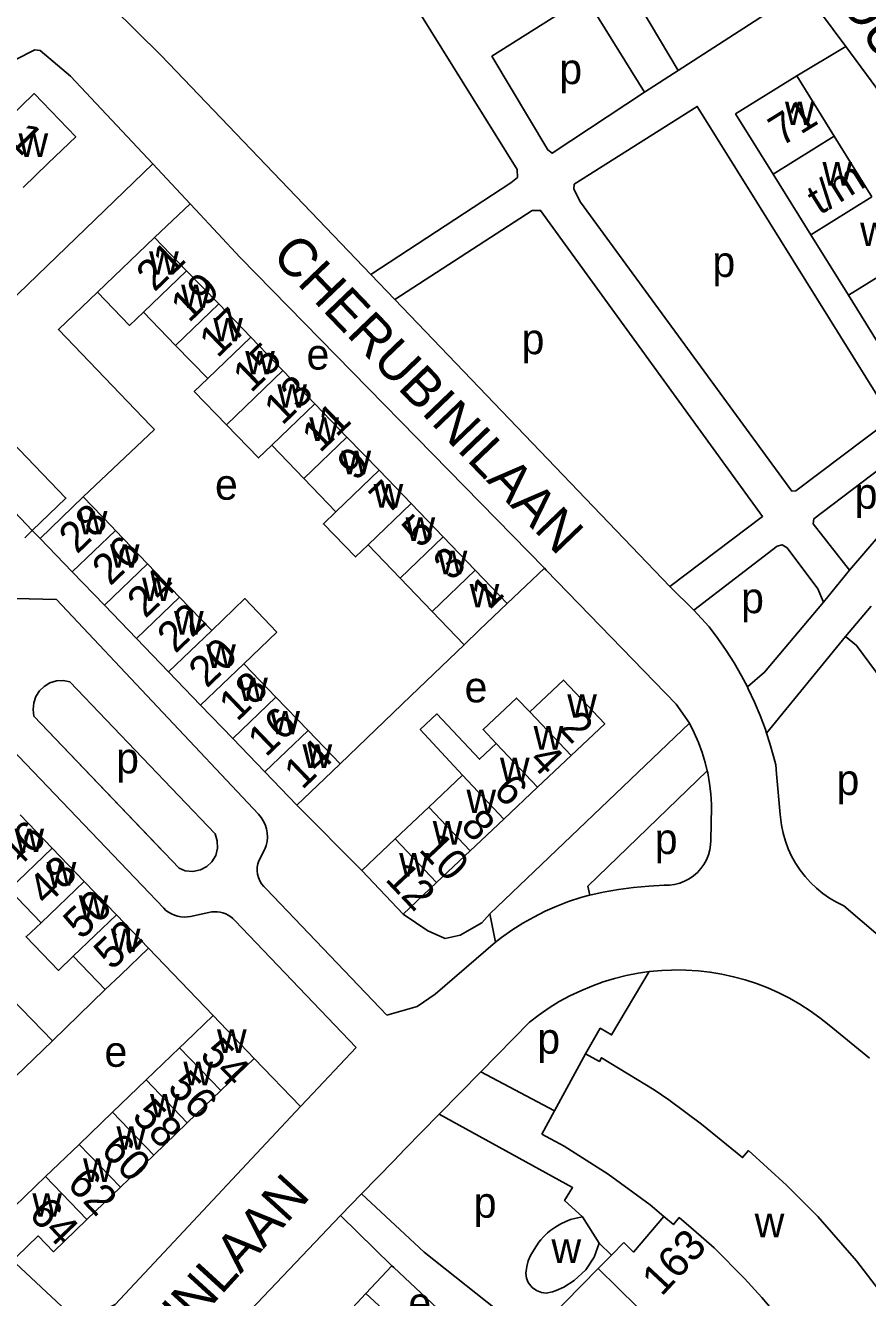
# Model space of a CAD drawing. Extents: x 159045 to 160918, y 380454 to 382516.
# Drawn here: x 159569.2 to 159679, y 382048.4 to 382214.4 of the extents above; entities that cross this region are included whole.
import ezdxf

# ---------------------------------------------------------------- set-up
doc = ezdxf.new("R2010")
doc.units = 0
for name, color, linetype in [('BLT_Basislijn', 7, 'Continuous'), ('BLT_Bebouwing', 7, 'Continuous'), ('BLT_Centroide', 7, 'Continuous'), ('BLT_Huisnummer', 7, 'Continuous'), ('BLT_Huisnummer_ tussenligend', 7, 'Continuous'), ('BLT_Huisnummer_reeks', 7, 'Continuous'), ('BLT_Onderdoorgang_en_onderverdeling', 7, 'Continuous'), ('BLT_Onderverdeling_panden', 7, 'Continuous'), ('BLT_Straatnaam', 7, 'Continuous')]:
    doc.layers.add(name, color=color, linetype=linetype)

msp = doc.modelspace()

# ---------------------------------------------------------------- linework, layer by layer
at = {"layer": 'BLT_Basislijn'}
for p, q in [((159670.55, 382219.26), (159676.15, 382211.66)), ((159676.15, 382211.66), (159669.76, 382207.83)), ((159676.15, 382211.66), (159698.24, 382181.63)), ((159654.28, 382208.55), (159649.9, 382205.71)), ((159586.02, 382186.75), (159590.66, 382191.12)), ((159614.21, 382181.93), (159617.37, 382178.66)), ((159653.23, 382141.23), (159617.37, 382178.66)), ((159576.73, 382152.89), (159586, 382161.7)), ((159676.66, 382143.33), (159690.44, 382159.51)), ((159569.11, 382147.54), (159570.08, 382148.52)), ((159570.08, 382148.52), (159571.1, 382147.47)), ((159636.86, 382143.6), (159632, 382139.01)), ((159673.26, 382139.16), (159676.66, 382143.33)), ((159656.34, 382138.12), (159653.23, 382141.23)), ((159566.09, 382139.67), (159573.25, 382139.51)), ((159599.57, 382111.5), (159573.25, 382139.51)), ((159656.34, 382138.12), (159658.33, 382135.96)), ((159676.12, 382134.68), (159679.48, 382138.63)), ((159676.12, 382134.68), (159665.83, 382122.08)), ((159619.44, 382126.93), (159626.4, 382133.61)), ((159587.21, 382099.23), (159559.51, 382128.24)), ((159593.92, 382108.92), (159574.95, 382128.78)), ((159610.21, 382118.07), (159619.44, 382126.93)), ((159586.98, 382106.8), (159570.27, 382124.3)), ((159570.29, 382124.31), (159589.23, 382104.45)), ((159629.74, 382098.49), (159655.77, 382123.36)), ((159642.53, 382102.12), (159658.09, 382117.14)), ((159613.03, 382104.15), (159604.59, 382112.66)), ((159658.66, 382112.48), (159658.54, 382108.07)), ((159600.42, 382106.93), (159599.63, 382105.42)), ((159600.56, 382101.78), (159616.32, 382085.27)), ((159642.53, 382102.12), (159642.79, 382100.93)), ((159698.06, 382080.56), (159675.89, 382099.55)), ((159593.47, 382098.75), (159590.71, 382098.16)), ((159630.48, 382094.82), (159629.74, 382098.49)), ((159596.49, 382097.61), (159612.31, 382081.04)), ((159593.65, 382085.24), (159585.22, 382094.02)), ((159579.6, 382088.61), (159572.69, 382081.95)), ((159674.47, 382083.57), (159679.24, 382079.65)), ((159572.69, 382081.95), (159563.39, 382072.97)), ((159599.03, 382079.64), (159605.07, 382073.38)), ((159638.18, 382072.78), (159628.58, 382077.89)), ((159617.21, 382066.29), (159613, 382061.95)), ((159610.27, 382059.15), (159613, 382061.95)), ((159613, 382061.95), (159621.19, 382054.35)), ((159610.27, 382059.15), (159616.98, 382052.57)), ((159644.01, 382055.51), (159645.61, 382053.96)), ((159621.19, 382054.35), (159635.12, 382043.31)), ((159616.98, 382052.57), (159613.56, 382048.97))]:
    msp.add_line(p, q, dxfattribs=at)
for points in [[(159614.21, 382181.93), (159632.48, 382193.89), (159633.34, 382194.59), (159633.29, 382195.61), (159600.76, 382247.99), (159599.33, 382250.06), (159596.85, 382251.87), (159595.91, 382251.46), (159572.16, 382222.25)], [(159653.46, 382222.55), (159648.21, 382218.79), (159654.28, 382208.55)], [(159614.21, 382181.93), (159586.86, 382210.51), (159580.46, 382216.85), (159577.92, 382218.91), (159575.98, 382219.93), (159571.12, 382220.96)], [(159642.21, 382218.14), (159630.02, 382210.4), (159637.32, 382198.18), (159637.87, 382197.74), (159649.9, 382205.71)], [(159649.9, 382205.71), (159642.21, 382218.14)], [(159654.28, 382208.55), (159666.89, 382216.66)], [(159585.78, 382196.34), (159575.05, 382207.8), (159571.1, 382211.15), (159570.39, 382211.21), (159567.84, 382209.92), (159565.93, 382208.33), (159538.58, 382182.17), (159538.07, 382181.68)], [(159664.54, 382191.37), (159656.8, 382203.85), (159640.74, 382193.7), (159640.7, 382193.06), (159641.57, 382191.37), (159669.14, 382153.63), (159669.66, 382153.69), (159681.81, 382162.85), (159681.86, 382163.55), (159664.54, 382191.37)], [(159559.18, 382168.61), (159558.13, 382169.71), (159585.78, 382196.34)], [(159590.66, 382191.12), (159585.78, 382196.34)], [(159636.86, 382143.6), (159597.17, 382184.13), (159591.34, 382190.39), (159590.66, 382191.12)], [(159653.23, 382141.23), (159665.32, 382150.35), (159636.35, 382190.27), (159635.27, 382190.27), (159617.37, 382178.66)], [(159578.6, 382179.61), (159573.49, 382174.72), (159585.52, 382162.19), (159586, 382161.7)], [(159676.66, 382143.33), (159671.9, 382149.39), (159672, 382150.04), (159686.94, 382161.4), (159687.94, 382161.89), (159690.44, 382159.51)], [(159656.34, 382138.12), (159667.22, 382146.47), (159667.86, 382146.65), (159668.5, 382146.27), (159672.52, 382140.9), (159673.26, 382139.16)], [(159636.86, 382143.6), (159637.1, 382143.34), (159654.03, 382125.86), (159655.77, 382123.36)], [(159673.26, 382139.16), (159665.56, 382130.03), (159663.33, 382128.1)], [(159658.33, 382135.96), (159659.49, 382134.43), (159660.58, 382132.85), (159661.61, 382131.23), (159662.56, 382129.57), (159663.33, 382128.1)], [(159676.12, 382134.68), (159677.56, 382133.52), (159680.9, 382128.99), (159707.34, 382092.65), (159709.05, 382089.93), (159709.05, 382089.6), (159708.11, 382088.75), (159698.06, 382080.56)], [(159574.95, 382128.78), (159574.12, 382128.93), (159573.23, 382128.88), (159572.38, 382128.62), (159571.64, 382128.18), (159571.03, 382127.59), (159570.55, 382126.87), (159570.26, 382126.03), (159570.17, 382125.15), (159570.29, 382124.31)], [(159663.33, 382128.1), (159663.45, 382127.86), (159664.27, 382126.13), (159665.01, 382124.36), (159665.68, 382122.56), (159665.83, 382122.08)], [(159655.77, 382123.36), (159656.4, 382122.13), (159656.95, 382120.86), (159657.43, 382119.56), (159657.83, 382118.23), (159658.09, 382117.14)], [(159665.83, 382122.08), (159666.27, 382120.73), (159666.79, 382118.89), (159667.02, 382117.94)], [(159537.79, 382117.98), (159538.06, 382117.7), (159572.69, 382081.95)], [(159667.6, 382111.44), (159667.14, 382116.75), (159667.02, 382117.94)], [(159658.09, 382117.14), (159658.15, 382116.89), (159658.4, 382115.52), (159658.56, 382114.15), (159658.65, 382112.77), (159658.66, 382112.48)], [(159599.57, 382111.5), (159599.91, 382111.09), (159600.2, 382110.64), (159600.44, 382110.14), (159600.61, 382109.61), (159600.71, 382109.06), (159600.74, 382108.5), (159600.7, 382107.95), (159600.59, 382107.43), (159600.42, 382106.93)], [(159675.89, 382099.55), (159674.94, 382100.02), (159674.02, 382100.56), (159673.15, 382101.17), (159672.33, 382101.85), (159671.56, 382102.58), (159670.85, 382103.37), (159670.2, 382104.21), (159669.62, 382105.1), (159669.1, 382106.03), (159668.65, 382107), (159668.28, 382107.99), (159667.99, 382109.01), (159667.77, 382110.05), (159667.63, 382111.11), (159667.6, 382111.44)], [(159593.92, 382108.92), (159594.2, 382108.04), (159594.24, 382107.07), (159593.99, 382106.12), (159593.5, 382105.3), (159592.84, 382104.68), (159591.99, 382104.23), (159591.03, 382104.04), (159590.02, 382104.1), (159589.23, 382104.45)], [(159652.49, 382102.24), (159653.17, 382102.25), (159653.84, 382102.34), (159654.5, 382102.5), (159655.14, 382102.75), (159655.74, 382103.06), (159656.3, 382103.45), (159656.81, 382103.9), (159657.27, 382104.4), (159657.66, 382104.95), (159657.99, 382105.55), (159658.24, 382106.18), (159658.42, 382106.84), (159658.52, 382107.51), (159658.54, 382108.07)], [(159599.63, 382105.42), (159599.5, 382105.02), (159599.42, 382104.58), (159599.4, 382104.13), (159599.45, 382103.67), (159599.57, 382103.23), (159599.74, 382102.8), (159599.97, 382102.41), (159600.25, 382102.07), (159600.56, 382101.78)], [(159652.49, 382102.24), (159650.48, 382102.13), (159648.49, 382101.93), (159646.5, 382101.66), (159644.53, 382101.31), (159642.79, 382100.93)], [(159641.59, 382100.64), (159640.01, 382100.11), (159638.47, 382099.51), (159636.95, 382098.83), (159635.47, 382098.08), (159634.03, 382097.27), (159632.63, 382096.38), (159631.27, 382095.43), (159630.48, 382094.82)], [(159642.79, 382100.93), (159642.57, 382100.88), (159641.59, 382100.64)], [(159587.21, 382099.23), (159587.51, 382098.95), (159587.85, 382098.7), (159588.22, 382098.48), (159588.62, 382098.31), (159589.03, 382098.18), (159589.45, 382098.1), (159589.88, 382098.07), (159590.3, 382098.09), (159590.71, 382098.16)], [(159593.47, 382098.75), (159593.83, 382098.78), (159594.2, 382098.76), (159594.57, 382098.71), (159594.94, 382098.61), (159595.3, 382098.48), (159595.63, 382098.31), (159595.95, 382098.1), (159596.24, 382097.87), (159596.49, 382097.61)], [(159629.74, 382098.49), (159628.71, 382097.32), (159625.88, 382095.73), (159623.92, 382095.29), (159621.67, 382096.29), (159618.42, 382098.45)], [(159630.48, 382094.82), (159622.61, 382088.03), (159620.25, 382086.42), (159616.32, 382085.27)], [(159650.53, 382090.96), (159652.19, 382091.11), (159653.44, 382091.16)], [(159653.44, 382091.16), (159653.75, 382091.18), (159655.32, 382091.16), (159656.89, 382091.06), (159658.45, 382090.89), (159659.99, 382090.63), (159661.52, 382090.3), (159663.04, 382089.89), (159664.53, 382089.4), (159665.99, 382088.83), (159667.42, 382088.2), (159668.82, 382087.49), (159670.18, 382086.71), (159671.5, 382085.86), (159672.78, 382084.94), (159674, 382083.97), (159674.47, 382083.57)], [(159634.92, 382084.38), (159636.17, 382085.33), (159637.46, 382086.22), (159638.8, 382087.04), (159640.18, 382087.79), (159641.59, 382088.47), (159643.04, 382089.08), (159644.51, 382089.61), (159646.01, 382090.07), (159647.53, 382090.45), (159649.07, 382090.75), (159650.53, 382090.96)], [(159642.23, 382080.24), (159644.15, 382083.57), (159645.62, 382082.71), (159650.53, 382090.96)], [(159628.58, 382077.89), (159634.92, 382084.38)], [(159605.07, 382073.38), (159605.9, 382074.27), (159612.31, 382081.04)], [(159623.15, 382072.35), (159628.58, 382077.89)], [(159555.1, 382064.83), (159574.59, 382046.67), (159575.54, 382046.31), (159577.33, 382046.24), (159578.82, 382046.51), (159580.88, 382047.53), (159605.07, 382073.38)], [(159623.15, 382072.35), (159618.66, 382067.79), (159617.21, 382066.29)], [(159623.15, 382072.35), (159640.53, 382062.78), (159639.48, 382061.1), (159641.84, 382058.97)], [(159610.27, 382059.15), (159594.34, 382042.4), (159593.23, 382041.2)], [(159616.98, 382052.57), (159617.21, 382052.34), (159635.63, 382035.1)]]:
    msp.add_lwpolyline(points, dxfattribs=at)
at = {"layer": 'BLT_Bebouwing'}
for p, q in [((159669.76, 382207.83), (159674.66, 382199.95)), ((159674.66, 382199.95), (159679.57, 382192.06)), ((159671.59, 382187.1), (159666.69, 382194.99)), ((159578.6, 382179.61), (159586.02, 382186.75)), ((159586.02, 382186.75), (159590.2, 382182.41)), ((159676.5, 382179.21), (159671.59, 382187.1)), ((159590.2, 382182.41), (159594.38, 382178.07)), ((159594.38, 382178.07), (159598.56, 382173.73)), ((159584.59, 382177.01), (159588.77, 382172.67)), ((159588.77, 382172.67), (159592.96, 382168.33)), ((159598.56, 382173.73), (159602.74, 382169.39)), ((159602.74, 382169.39), (159606.92, 382165.05)), ((159606.92, 382165.05), (159611.11, 382160.71)), ((159557.15, 382161.97), (159570.08, 382148.52)), ((159601.32, 382159.65), (159605.5, 382155.31)), ((159611.11, 382160.71), (159615.29, 382156.37)), ((159615.29, 382156.37), (159619.47, 382152.03)), ((159605.5, 382155.31), (159609.68, 382150.97)), ((159571.1, 382147.47), (159576.73, 382152.89)), ((159619.47, 382152.03), (159623.65, 382147.69)), ((159575.29, 382143.12), (159571.1, 382147.47)), ((159580.91, 382148.53), (159585.1, 382144.18)), ((159623.65, 382147.69), (159627.83, 382143.35)), ((159613.86, 382146.63), (159618.04, 382142.29)), ((159585.1, 382144.18), (159589.28, 382139.83)), ((159579.47, 382138.77), (159575.29, 382143.12)), ((159627.83, 382143.35), (159632, 382139.01)), ((159618.04, 382142.29), (159622.22, 382137.95)), ((159589.28, 382139.83), (159593.47, 382135.48)), ((159583.66, 382134.42), (159579.47, 382138.77)), ((159622.22, 382137.95), (159626.4, 382133.61)), ((159587.84, 382130.07), (159583.66, 382134.42)), ((159597.65, 382131.13), (159601.84, 382126.78)), ((159592.03, 382125.72), (159587.84, 382130.07)), ((159601.84, 382126.78), (159606.03, 382122.43)), ((159596.21, 382121.36), (159592.03, 382125.72)), ((159600.4, 382117.01), (159596.21, 382121.36)), ((159606.03, 382122.43), (159610.21, 382118.07)), ((159635.96, 382115.01), (159640.34, 382119.16)), ((159604.59, 382112.66), (159600.4, 382117.01)), ((159626.18, 382116.58), (159621.8, 382112.43)), ((159631.57, 382110.87), (159635.96, 382115.01)), ((159568.48, 382111.43), (159572.67, 382107.08)), ((159621.8, 382112.43), (159617.41, 382108.29)), ((159627.19, 382106.73), (159631.57, 382110.87)), ((159617.41, 382108.29), (159613.03, 382104.15)), ((159572.67, 382107.08), (159576.85, 382102.73)), ((159622.8, 382102.59), (159627.19, 382106.73)), ((159576.85, 382102.73), (159581.04, 382098.38)), ((159613.03, 382104.15), (159618.42, 382098.45)), ((159567.04, 382101.67), (159571.23, 382097.32)), ((159618.42, 382098.45), (159622.8, 382102.59)), ((159581.04, 382098.38), (159585.22, 382094.02)), ((159575.41, 382092.97), (159579.6, 382088.61)), ((159593.65, 382085.24), (159599.03, 382079.64)), ((159589.28, 382081.03), (159584.91, 382076.83)), ((159599.03, 382079.64), (159594.66, 382075.44)), ((159642.23, 382080.24), (159638.18, 382072.78)), ((159584.91, 382076.83), (159580.55, 382072.63)), ((159594.66, 382075.44), (159590.29, 382071.24)), ((159580.55, 382072.63), (159576.18, 382068.42)), ((159590.29, 382071.24), (159585.93, 382067.03)), ((159638.18, 382072.78), (159636.53, 382069.74)), ((159636.53, 382069.74), (159639.45, 382068.17)), ((159576.18, 382068.42), (159571.81, 382064.22)), ((159585.93, 382067.03), (159581.56, 382062.83)), ((159581.56, 382062.83), (159577.19, 382058.63)), ((159643.89, 382052.22), (159645.61, 382053.96)), ((159600.28, 382034.61), (159613.56, 382048.97))]:
    msp.add_line(p, q, dxfattribs=at)
for points in [[(159666.69, 382194.99), (159661.78, 382202.87), (159669.76, 382207.83)], [(159563.45, 382198.89), (159570.32, 382205.52), (159575.74, 382199.9), (159572.15, 382196.43), (159568.87, 382193.27)], [(159584.59, 382177.01), (159582.77, 382175.28), (159578.6, 382179.61)], [(159689.38, 382176.29), (159681.4, 382171.33), (159676.5, 382179.21)], [(159570.08, 382148.52), (159574.46, 382152.74), (159559.18, 382168.61)], [(159592.96, 382168.33), (159591.2, 382166.66), (159595.39, 382162.31)], [(159595.39, 382162.31), (159599.57, 382157.98), (159601.32, 382159.65)], [(159576.73, 382152.89), (159580.39, 382149.08), (159580.91, 382148.53)], [(159609.68, 382150.97), (159608.04, 382149.38), (159612.21, 382145.06), (159613.86, 382146.63)], [(159593.47, 382135.48), (159597.77, 382139.64), (159601.96, 382135.27), (159597.65, 382131.13)], [(159626.4, 382133.61), (159628.4, 382135.54), (159632, 382139.01)], [(159640.34, 382119.16), (159644.72, 382123.29), (159639.33, 382129), (159634.95, 382124.86)], [(159634.95, 382124.86), (159633.2, 382126.66), (159628.87, 382122.57), (159630.57, 382120.72)], [(159630.57, 382120.72), (159628.4, 382118.68), (159622.83, 382124.59), (159620.66, 382122.54), (159626.18, 382116.58)], [(159610.21, 382118.07), (159608.19, 382116.13), (159604.59, 382112.66)], [(159571.23, 382097.32), (159569.26, 382095.51), (159573.49, 382091.11), (159575.41, 382092.97)], [(159579.6, 382088.61), (159581.62, 382090.56), (159585.22, 382094.02)], [(159593.65, 382085.24), (159590.05, 382081.77), (159589.28, 382081.03)], [(159687, 382039.57), (159682.16, 382047.15), (159680.98, 382048.75), (159677.54, 382053.23), (159672.53, 382059), (159668.41, 382063.11), (159663.48, 382067.6), (159662.71, 382066.7), (159657.36, 382071.07), (159653.09, 382074.25), (159651.16, 382075.53), (159644.31, 382079.73), (159644.04, 382079.25), (159642.23, 382080.24)], [(159639.45, 382068.17), (159645.19, 382064.55), (159648.38, 382062.2), (159650.65, 382060.52), (159652.44, 382059)], [(159571.81, 382064.22), (159567.74, 382060.3), (159566.27, 382061.84), (159563.11, 382058.8), (159568, 382053.73), (159570.85, 382056.47), (159572.82, 382054.42), (159577.19, 382058.63)], [(159644.01, 382055.51), (159643.35, 382053.72), (159642.24, 382052.07), (159640.73, 382050.64), (159639.37, 382049.79), (159638.38, 382049.36), (159637.93, 382049.16), (159637.08, 382049.02), (159636.5, 382049.08), (159635.81, 382049.34), (159635.25, 382049.76), (159634.76, 382050.39), (159634.53, 382050.95), (159634.45, 382051.6), (159634.55, 382052.47), (159634.75, 382053.23), (159635.06, 382053.92), (159635.54, 382054.71), (159635.82, 382055.18), (159636.14, 382055.64), (159636.39, 382055.96), (159636.78, 382056.39), (159637.26, 382056.86), (159637.69, 382057.22), (159638.34, 382057.68), (159639, 382058.06), (159639.66, 382058.37), (159640.27, 382058.6), (159641, 382058.8), (159641.84, 382058.97)], [(159641.84, 382058.97), (159644.01, 382055.51)], [(159647.22, 382055.6), (159648.48, 382054.37), (159652.44, 382059)], [(159645.61, 382053.96), (159647.22, 382055.6)], [(159635.12, 382043.31), (159643.89, 382052.22)], [(159613.56, 382048.97), (159621.34, 382041.78), (159622.77, 382043.32), (159633.78, 382033.13)]]:
    msp.add_lwpolyline(points, dxfattribs=at)
at = {"layer": 'BLT_Onderdoorgang_en_onderverdeling'}
msp.add_line((159643.89, 382052.22), (159668.06, 382028.43), dxfattribs=at)
msp.add_lwpolyline([(159675.99, 382033.53), (159673.46, 382037.68), (159670.88, 382041.43), (159668.16, 382044.96), (159665.22, 382048.43), (159662.96, 382050.93), (159658.98, 382054.9), (159656.32, 382057.27), (159654.44, 382058.86), (159653.68, 382057.96), (159652.44, 382059)], dxfattribs=at)
at = {"layer": 'BLT_Onderverdeling_panden'}
for p, q in [((159666.69, 382194.99), (159674.66, 382199.95)), ((159671.59, 382187.1), (159679.57, 382192.06)), ((159676.5, 382179.21), (159684.47, 382184.17)), ((159584.59, 382177.01), (159590.2, 382182.41)), ((159588.77, 382172.67), (159594.38, 382178.07)), ((159592.96, 382168.33), (159598.56, 382173.73)), ((159595.39, 382162.31), (159602.74, 382169.39)), ((159601.32, 382159.65), (159606.92, 382165.05)), ((159605.5, 382155.31), (159611.11, 382160.71)), ((159609.68, 382150.97), (159615.29, 382156.37)), ((159613.86, 382146.63), (159619.47, 382152.03)), ((159575.29, 382143.12), (159580.91, 382148.53)), ((159618.04, 382142.29), (159623.65, 382147.69)), ((159579.47, 382138.77), (159585.1, 382144.18)), ((159622.22, 382137.95), (159627.83, 382143.35)), ((159583.66, 382134.42), (159589.28, 382139.83)), ((159587.84, 382130.07), (159593.47, 382135.48)), ((159592.03, 382125.72), (159597.65, 382131.13)), ((159596.21, 382121.36), (159601.84, 382126.78)), ((159640.34, 382119.16), (159634.95, 382124.86)), ((159600.4, 382117.01), (159606.03, 382122.43)), ((159635.96, 382115.01), (159630.57, 382120.72)), ((159631.57, 382110.87), (159626.18, 382116.58)), ((159627.19, 382106.73), (159621.8, 382112.43)), ((159622.8, 382102.59), (159617.41, 382108.29)), ((159567.04, 382101.67), (159572.67, 382107.08)), ((159571.23, 382097.32), (159576.85, 382102.73)), ((159575.41, 382092.97), (159581.04, 382098.38)), ((159594.66, 382075.44), (159589.28, 382081.03)), ((159590.29, 382071.24), (159584.91, 382076.83)), ((159585.93, 382067.03), (159580.55, 382072.63)), ((159581.56, 382062.83), (159576.18, 382068.42)), ((159577.19, 382058.63), (159571.81, 382064.22))]:
    msp.add_line(p, q, dxfattribs=at)

# ---------------------------------------------------------------- texts
at = {"layer": 'BLT_Centroide'}
for s, p in [('p', (159638.8, 382206.76)), ('w', (159668.22, 382201.41)), ('w', (159568.28, 382197.26)), ('w', (159673.12, 382193.53)), ('w', (159678.03, 382185.62)), ('w', (159585.31, 382181.88)), ('p', (159658.77, 382181.6)), ('w', (159589.48, 382177.53)), ('w', (159593.67, 382173.19)), ('p', (159633.88, 382171.52)), ('e', (159605.84, 382169.51)), ('w', (159597.84, 382168.88)), ('w', (159602.03, 382164.53)), ('w', (159606.2, 382160.19)), ('w', (159610.39, 382155.84)), ('e', (159593.9, 382152.53)), ('w', (159614.58, 382151.5)), ('p', (159677.32, 382151.36)), ('w', (159576.01, 382148)), ('w', (159618.75, 382147.16)), ('w', (159580.2, 382143.66)), ('w', (159622.94, 382142.81)), ('w', (159584.38, 382139.31)), ('w', (159627.11, 382138.47)), ('p', (159662.51, 382137.73)), ('w', (159588.56, 382134.94)), ('w', (159592.75, 382130.59)), ('w', (159596.93, 382126.25)), ('e', (159626.45, 382126.09)), ('w', (159639.84, 382124.08)), ('w', (159601.12, 382121.91)), ('w', (159635.45, 382119.92)), ('p', (159581.01, 382116.83)), ('w', (159605.31, 382117.53)), ('w', (159631.06, 382115.8)), ('p', (159674.95, 382114.01)), ('w', (159626.69, 382111.64)), ('w', (159567.76, 382106.56)), ('w', (159622.3, 382107.52)), ('p', (159651.25, 382106.3)), ('w', (159617.92, 382103.36)), ('w', (159571.95, 382102.19)), ('w', (159576.13, 382097.84)), ('w', (159580.32, 382093.5)), ('w', (159594.16, 382080.34)), ('p', (159635.93, 382080.25)), ('e', (159579.49, 382078.54)), ('w', (159589.78, 382076.12)), ('w', (159585.42, 382071.94)), ('w', (159581.05, 382067.72)), ('w', (159576.69, 382063.53)), ('w', (159570.08, 382058.97)), ('p', (159627.64, 382058.85)), ('w', (159664.28, 382056.3)), ('w', (159637.78, 382052.95)), ('e', (159619.12, 382045.76))]:
    msp.add_text(s, height=4, dxfattribs=at).set_placement(p)
at = {"layer": 'BLT_Huisnummer'}
for s, rotation, p in [('1', 313.968, (159566.84, 382199.39)), ('21', 43.923, (159586.01, 382179.55)), ('17', 43.9228, (159594.22, 382170.92)), ('13', 43.9226, (159602.67, 382162.13)), ('9', 43.9222, (159612.22, 382154.84)), ('28', 43.8891, (159575.91, 382145.35)), ('5', 43.922, (159620.66, 382146.07)), ('1', 43.9221, (159629.65, 382138.04)), ('22', 43.8891, (159588.73, 382132.37)), ('18', 43.8942, (159596.78, 382123.48)), ('2', 313.3687, (159638.6, 382122.64)), ('14', 43.89, (159605.28, 382114.6)), ('6', 313.3684, (159630.03, 382114.41)), ('46', 43.8881, (159567.83, 382104.02)), ('12', 313.3681, (159615.96, 382102.94)), ('52', 43.8815, (159580.47, 382091.03)), ('54', 313.8931, (159591.77, 382079.93)), ('58', 313.8931, (159582.93, 382071.95)), ('64', 313.9019, (159569.46, 382059.17))]:
    msp.add_text(s, height=4, rotation=rotation, dxfattribs=at).set_placement(p)
at = {"layer": 'BLT_Huisnummer_ tussenligend'}
for s, rotation, p in [('19', 43.9228, (159590.49, 382175.51)), ('15', 43.9226, (159598.6, 382166.38)), ('11', 43.9222, (159607.59, 382158.54)), ('7', 43.922, (159616.41, 382150.47)), ('26', 43.8891, (159580.24, 382141.19)), ('3', 43.9221, (159624.75, 382141.81)), ('24', 43.8891, (159584.81, 382136.94)), ('20', 43.8942, (159592.83, 382127.86)), ('16', 43.89, (159600.54, 382118.84)), ('4', 313.3687, (159634.69, 382118.41)), ('8', 313.3684, (159625.79, 382109.82)), ('10', 313.3684, (159620.35, 382106.81)), ('48', 43.8881, (159571.9, 382099.44)), ('50', 43.8881, (159576.48, 382095.02)), ('56', 313.8931, (159587.54, 382075.68)), ('60', 313.8931, (159578.85, 382067.54)), ('62', 313.8931, (159574.45, 382063.11))]:
    msp.add_text(s, height=4, rotation=rotation, dxfattribs=at).set_placement(p)
at = {"layer": 'BLT_Huisnummer_reeks'}
for s, rotation, p in [('71', 31.8754, (159667.73, 382198.55)), ('t/m', 31.8786, (159672.75, 382189.6)), ('163', 46.9495, (159652.13, 382048.48))]:
    msp.add_text(s, height=4, rotation=rotation, dxfattribs=at).set_placement(p)
at = {"layer": 'BLT_Straatnaam'}
for s, height, rotation, p in [('GOUNODLAAN', 5, 305.4218, (159672.01, 382221.93)), ('CHERUBINILAAN', 4.9999, 313.8516, (159601.14, 382184.21)), ('MENDELSSOHNLAAN', 5, 47.606, (159559.9, 382010.56))]:
    msp.add_text(s, height=height, rotation=rotation, dxfattribs=at).set_placement(p)

doc.saveas('drawing.dxf')
